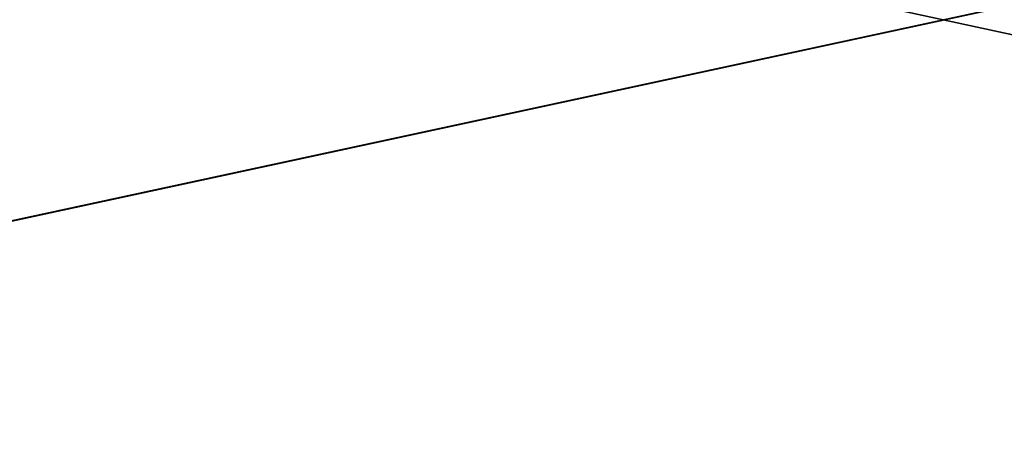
# Model space of a CAD drawing. Extents: x 226 to 378, y -30 to 313.
# Tile 1026 of 1056: x 274.413 to 274.995, y 292.442 to 292.689. Entities that reach past the tile are written whole.
import ezdxf

# ---------------------------------------------------------------- set-up
doc = ezdxf.new("R2010")
doc.units = 0
doc.header["$LTSCALE"] = 25.4
doc.layers.get('0').update_dxf_attribs({"color": 13, "linetype": 'CONTINUOUS'})
doc.layers.add('_NCL1_33', color=41, linetype='CONTINUOUS')

# ---------------------------------------------------------------- blocks, each defined once
blk = doc.blocks.new('EWON_2005CD_4005CD_COSY141')
at = {"layer": '_NCL1_33', "color": 0}
for p, q in [((104.25412, 19.812, 222.46222), (101.90196, 20.32, 223.09249)), ((101.90196, 19.812, 249.34748), (104.25412, 20.32, 249.97776)), ((101.90196, 19.812, 249.34748), (104.25412, 20.32, 249.97776)), ((104.25412, 19.812, 222.46222), (101.90196, 20.32, 223.09249))]:
    blk.add_line(p, q, dxfattribs=at)
at = {"layer": '_NCL1_33', "color": 41}
mesh = blk.add_polyface(dxfattribs=at)
corners = [(104.25412, 19.812, 222.46222), (101.90196, 20.32, 223.09249), (101.90196, 19.812, 223.09249)]
mesh.append_faces([[corners[k] for k in face] for face in [(0, 1, 2)]], dxfattribs={"color": 41})
mesh = blk.add_polyface(dxfattribs=at)
corners = [(104.25412, 19.812, 249.97776), (101.90196, 19.812, 249.34748), (104.25412, 20.32, 249.97776)]
mesh.append_faces([[corners[k] for k in face] for face in [(0, 1, 2)]], dxfattribs={"color": 41})
mesh = blk.add_polyface(dxfattribs=at)
corners = [(104.25412, 20.32, 249.97776), (101.90196, 19.812, 249.34748), (101.90196, 20.32, 249.34748)]
mesh.append_faces([[corners[k] for k in face] for face in [(0, 1, 2)]], dxfattribs={"color": 41})
mesh = blk.add_polyface(dxfattribs=at)
corners = [(104.25412, 20.32, 222.46222), (101.90196, 20.32, 223.09249), (104.25412, 19.812, 222.46222)]
mesh.append_faces([[corners[k] for k in face] for face in [(0, 1, 2)]], dxfattribs={"color": 41})

msp = doc.modelspace()

# ---------------------------------------------------------------- block references
at = {"color": 0, "rotation": 179.9999999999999}
msp.add_blockref('EWON_2005CD_4005CD_COSY141', (378.03735, 312.7553), dxfattribs=at)

doc.saveas('drawing.dxf')
